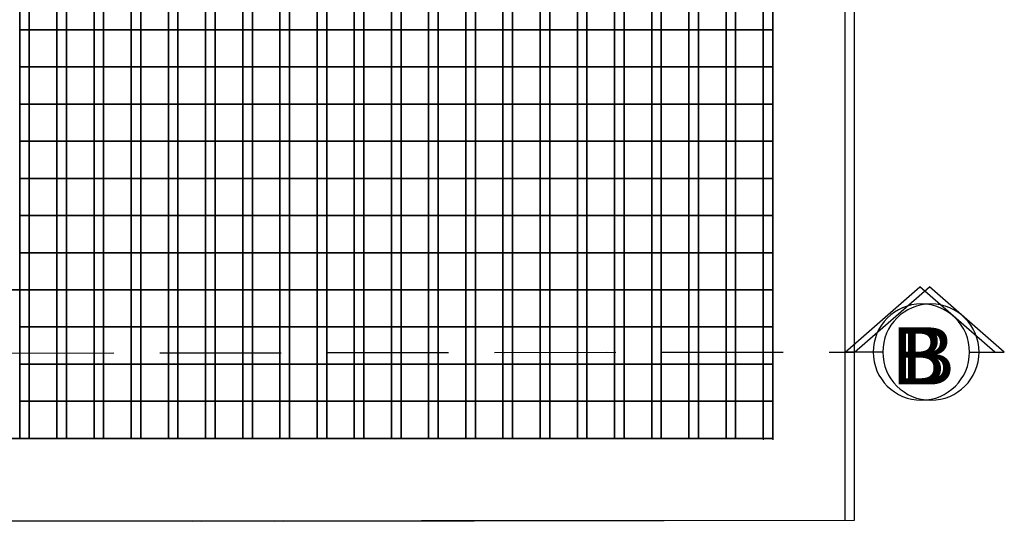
# Model space of a CAD drawing. Header units: millimetres. Extents: x -115474967 to 444143, y -74377 to 241828222.
# Tile 587 of 590: x -113502248 to -112347673, y 239541391 to 240129922. Entities that reach past the tile are written whole.
import ezdxf

# ---------------------------------------------------------------- set-up
doc = ezdxf.new("R2010")
doc.units = ezdxf.units.MM
doc.header["$MEASUREMENT"] = 0
doc.linetypes.add('2DASHED', pattern=[0.75, 0.5, -0.25])
for name, color, linetype in [('00-2 Fittings', 8, 'Continuous'), ('00-2 Walls', 4, 'Continuous'), ('00-3 Elev 02', 1, 'Continuous'), ('CEIL-PLAN', 7, 'Continuous'), ('DIMS-50', 9, 'Continuous'), ('TEXT-REFN', 5, 'Continuous')]:
    doc.layers.add(name, color=color, linetype=linetype)
doc.layers.add('A_WALL LOAD_Pen_No__7', color=7, linetype='Continuous', lineweight=5, true_color=0x3f3f3f)
doc.styles.add('TEXT-20', font='arial.ttf', dxfattribs={"height": 40})

# ---------------------------------------------------------------- blocks, each defined once
blk = doc.blocks.new('A$C69671385')
at = {"layer": 'DIMS-50', "color": 3}
for p, q in [((0, 168.7), (262.1, 397.3)), ((524.2, 168.7), (262.1, 397.3)), ((88.2, 168.7), (0, 168.7)), ((425.6, 168.7), (524.2, 168.7))]:
    blk.add_line(p, q, dxfattribs=at)
at = {"layer": 'TEXT-REFN'}
blk.add_circle((256.9, 168.7), 168.7, dxfattribs=at)
blk = doc.blocks.new('1')
at = {"layer": 'A_WALL LOAD_Pen_No__7', "linetype": 'Continuous', "lineweight": 5, "true_color": 0x9f07ff}
h = blk.add_hatch(dxfattribs=at)
h.set_pattern_fill('HATCH__BRICK', color=190, angle=-3.7734, style=0, pattern_type=2)
h.set_pattern_definition([(41.226625, (-458917.56, 215567.8), (-59.313513, 67.689786), [])])
h.paths.add_polyline_path([(-129760, 274448.8), (-129870, 274448.9), (-129870, 274448.8)])
for points in [[(-130277.8, 275360.3), (-130102.3, 275360.3), (-130102.3, 274760.3), (-130277.8, 274760.3)], [(-130277.8, 274760.3), (-130102.3, 274760.3), (-130102.3, 274560.3), (-130277.8, 274560.3)]]:
    blk.add_lwpolyline(points, close=True)
at = {"layer": '00-2 Fittings', "color": 9, "true_color": 0xc7c8ca}
for points in [[(-130052.3, 275160.3), (-130052.3, 275110.3), (-130102.3, 275110.3), (-130102.3, 275160.3)], [(-130002.3, 275160.3), (-130002.3, 275110.3), (-130052.3, 275110.3), (-130052.3, 275160.3)], [(-129952.3, 275160.3), (-129952.3, 275110.3), (-130002.3, 275110.3), (-130002.3, 275160.3)], [(-129902.3, 275160.3), (-129902.3, 275110.3), (-129952.3, 275110.3), (-129952.3, 275160.3)], [(-129852.3, 275160.3), (-129852.3, 275110.3), (-129902.3, 275110.3), (-129902.3, 275160.3)], [(-129802.3, 275160.3), (-129802.3, 275110.3), (-129852.3, 275110.3), (-129852.3, 275160.3)], [(-129752.3, 275160.3), (-129752.3, 275110.3), (-129802.3, 275110.3), (-129802.3, 275160.3)], [(-129702.3, 275160.3), (-129702.3, 275110.3), (-129752.3, 275110.3), (-129752.3, 275160.3)], [(-129652.3, 275160.3), (-129652.3, 275110.3), (-129702.3, 275110.3), (-129702.3, 275160.3)], [(-129602.3, 275160.3), (-129602.3, 275110.3), (-129652.3, 275110.3), (-129652.3, 275160.3)], [(-129552.3, 275160.3), (-129552.3, 275110.3), (-129602.3, 275110.3), (-129602.3, 275160.3)], [(-129502.3, 275160.3), (-129502.3, 275110.3), (-129552.3, 275110.3), (-129552.3, 275160.3)], [(-129452.3, 275160.3), (-129452.3, 275110.3), (-129502.3, 275110.3), (-129502.3, 275160.3)], [(-129402.3, 275160.3), (-129402.3, 275110.3), (-129452.3, 275110.3), (-129452.3, 275160.3)], [(-129352.3, 275160.3), (-129352.3, 275110.3), (-129402.3, 275110.3), (-129402.3, 275160.3)], [(-129302.3, 275160.3), (-129302.3, 275110.3), (-129352.3, 275110.3), (-129352.3, 275160.3)], [(-129252.3, 275160.3), (-129252.3, 275110.3), (-129302.3, 275110.3), (-129302.3, 275160.3)], [(-129202.3, 275160.3), (-129202.3, 275110.3), (-129252.3, 275110.3), (-129252.3, 275160.3)], [(-129152.3, 275160.3), (-129152.3, 275110.3), (-129202.3, 275110.3), (-129202.3, 275160.3)], [(-129102.3, 275160.3), (-129102.3, 275110.3), (-129152.3, 275110.3), (-129152.3, 275160.3)], [(-130052.3, 275110.3), (-130052.3, 275060.3), (-130102.3, 275060.3), (-130102.3, 275110.3)], [(-130002.3, 275110.3), (-130002.3, 275060.3), (-130052.3, 275060.3), (-130052.3, 275110.3)], [(-129952.3, 275110.3), (-129952.3, 275060.3), (-130002.3, 275060.3), (-130002.3, 275110.3)], [(-129902.3, 275110.3), (-129902.3, 275060.3), (-129952.3, 275060.3), (-129952.3, 275110.3)], [(-129852.3, 275110.3), (-129852.3, 275060.3), (-129902.3, 275060.3), (-129902.3, 275110.3)], [(-129802.3, 275110.3), (-129802.3, 275060.3), (-129852.3, 275060.3), (-129852.3, 275110.3)], [(-129752.3, 275110.3), (-129752.3, 275060.3), (-129802.3, 275060.3), (-129802.3, 275110.3)], [(-129702.3, 275110.3), (-129702.3, 275060.3), (-129752.3, 275060.3), (-129752.3, 275110.3)], [(-129652.3, 275110.3), (-129652.3, 275060.3), (-129702.3, 275060.3), (-129702.3, 275110.3)], [(-129602.3, 275110.3), (-129602.3, 275060.3), (-129652.3, 275060.3), (-129652.3, 275110.3)], [(-129552.3, 275110.3), (-129552.3, 275060.3), (-129602.3, 275060.3), (-129602.3, 275110.3)], [(-129502.3, 275110.3), (-129502.3, 275060.3), (-129552.3, 275060.3), (-129552.3, 275110.3)], [(-129452.3, 275110.3), (-129452.3, 275060.3), (-129502.3, 275060.3), (-129502.3, 275110.3)], [(-129402.3, 275110.3), (-129402.3, 275060.3), (-129452.3, 275060.3), (-129452.3, 275110.3)], [(-129352.3, 275110.3), (-129352.3, 275060.3), (-129402.3, 275060.3), (-129402.3, 275110.3)], [(-129302.3, 275110.3), (-129302.3, 275060.3), (-129352.3, 275060.3), (-129352.3, 275110.3)], [(-129252.3, 275110.3), (-129252.3, 275060.3), (-129302.3, 275060.3), (-129302.3, 275110.3)], [(-129202.3, 275110.3), (-129202.3, 275060.3), (-129252.3, 275060.3), (-129252.3, 275110.3)], [(-129152.3, 275110.3), (-129152.3, 275060.3), (-129202.3, 275060.3), (-129202.3, 275110.3)], [(-129102.3, 275110.3), (-129102.3, 275060.3), (-129152.3, 275060.3), (-129152.3, 275110.3)], [(-130052.3, 275060.3), (-130052.3, 275010.3), (-130102.3, 275010.3), (-130102.3, 275060.3)], [(-130002.3, 275060.3), (-130002.3, 275010.3), (-130052.3, 275010.3), (-130052.3, 275060.3)], [(-129952.3, 275060.3), (-129952.3, 275010.3), (-130002.3, 275010.3), (-130002.3, 275060.3)], [(-129902.3, 275060.3), (-129902.3, 275010.3), (-129952.3, 275010.3), (-129952.3, 275060.3)], [(-129852.3, 275060.3), (-129852.3, 275010.3), (-129902.3, 275010.3), (-129902.3, 275060.3)], [(-129802.3, 275060.3), (-129802.3, 275010.3), (-129852.3, 275010.3), (-129852.3, 275060.3)], [(-129752.3, 275060.3), (-129752.3, 275010.3), (-129802.3, 275010.3), (-129802.3, 275060.3)], [(-129702.3, 275060.3), (-129702.3, 275010.3), (-129752.3, 275010.3), (-129752.3, 275060.3)], [(-129652.3, 275060.3), (-129652.3, 275010.3), (-129702.3, 275010.3), (-129702.3, 275060.3)], [(-129602.3, 275060.3), (-129602.3, 275010.3), (-129652.3, 275010.3), (-129652.3, 275060.3)], [(-129552.3, 275060.3), (-129552.3, 275010.3), (-129602.3, 275010.3), (-129602.3, 275060.3)], [(-129502.3, 275060.3), (-129502.3, 275010.3), (-129552.3, 275010.3), (-129552.3, 275060.3)], [(-129452.3, 275060.3), (-129452.3, 275010.3), (-129502.3, 275010.3), (-129502.3, 275060.3)], [(-129402.3, 275060.3), (-129402.3, 275010.3), (-129452.3, 275010.3), (-129452.3, 275060.3)], [(-129352.3, 275060.3), (-129352.3, 275010.3), (-129402.3, 275010.3), (-129402.3, 275060.3)], [(-129302.3, 275060.3), (-129302.3, 275010.3), (-129352.3, 275010.3), (-129352.3, 275060.3)], [(-129252.3, 275060.3), (-129252.3, 275010.3), (-129302.3, 275010.3), (-129302.3, 275060.3)], [(-129202.3, 275060.3), (-129202.3, 275010.3), (-129252.3, 275010.3), (-129252.3, 275060.3)], [(-129152.3, 275060.3), (-129152.3, 275010.3), (-129202.3, 275010.3), (-129202.3, 275060.3)], [(-129102.3, 275060.3), (-129102.3, 275010.3), (-129152.3, 275010.3), (-129152.3, 275060.3)], [(-130052.3, 275010.3), (-130052.3, 274960.3), (-130102.3, 274960.3), (-130102.3, 275010.3)], [(-130002.3, 275010.3), (-130002.3, 274960.3), (-130052.3, 274960.3), (-130052.3, 275010.3)], [(-129952.3, 275010.3), (-129952.3, 274960.3), (-130002.3, 274960.3), (-130002.3, 275010.3)], [(-129902.3, 275010.3), (-129902.3, 274960.3), (-129952.3, 274960.3), (-129952.3, 275010.3)], [(-129852.3, 275010.3), (-129852.3, 274960.3), (-129902.3, 274960.3), (-129902.3, 275010.3)], [(-129802.3, 275010.3), (-129802.3, 274960.3), (-129852.3, 274960.3), (-129852.3, 275010.3)], [(-129752.3, 275010.3), (-129752.3, 274960.3), (-129802.3, 274960.3), (-129802.3, 275010.3)], [(-129702.3, 275010.3), (-129702.3, 274960.3), (-129752.3, 274960.3), (-129752.3, 275010.3)], [(-129652.3, 275010.3), (-129652.3, 274960.3), (-129702.3, 274960.3), (-129702.3, 275010.3)], [(-129602.3, 275010.3), (-129602.3, 274960.3), (-129652.3, 274960.3), (-129652.3, 275010.3)], [(-129552.3, 275010.3), (-129552.3, 274960.3), (-129602.3, 274960.3), (-129602.3, 275010.3)], [(-129502.3, 275010.3), (-129502.3, 274960.3), (-129552.3, 274960.3), (-129552.3, 275010.3)], [(-129452.3, 275010.3), (-129452.3, 274960.3), (-129502.3, 274960.3), (-129502.3, 275010.3)], [(-129402.3, 275010.3), (-129402.3, 274960.3), (-129452.3, 274960.3), (-129452.3, 275010.3)], [(-129352.3, 275010.3), (-129352.3, 274960.3), (-129402.3, 274960.3), (-129402.3, 275010.3)], [(-129302.3, 275010.3), (-129302.3, 274960.3), (-129352.3, 274960.3), (-129352.3, 275010.3)], [(-129252.3, 275010.3), (-129252.3, 274960.3), (-129302.3, 274960.3), (-129302.3, 275010.3)], [(-129202.3, 275010.3), (-129202.3, 274960.3), (-129252.3, 274960.3), (-129252.3, 275010.3)], [(-129152.3, 275010.3), (-129152.3, 274960.3), (-129202.3, 274960.3), (-129202.3, 275010.3)], [(-129102.3, 275010.3), (-129102.3, 274960.3), (-129152.3, 274960.3), (-129152.3, 275010.3)], [(-130052.3, 274960.3), (-130052.3, 274910.3), (-130102.3, 274910.3), (-130102.3, 274960.3)], [(-130002.3, 274960.3), (-130002.3, 274910.3), (-130052.3, 274910.3), (-130052.3, 274960.3)], [(-129952.3, 274960.3), (-129952.3, 274910.3), (-130002.3, 274910.3), (-130002.3, 274960.3)], [(-129902.3, 274960.3), (-129902.3, 274910.3), (-129952.3, 274910.3), (-129952.3, 274960.3)], [(-129852.3, 274960.3), (-129852.3, 274910.3), (-129902.3, 274910.3), (-129902.3, 274960.3)], [(-129802.3, 274960.3), (-129802.3, 274910.3), (-129852.3, 274910.3), (-129852.3, 274960.3)], [(-129752.3, 274960.3), (-129752.3, 274910.3), (-129802.3, 274910.3), (-129802.3, 274960.3)], [(-129702.3, 274960.3), (-129702.3, 274910.3), (-129752.3, 274910.3), (-129752.3, 274960.3)], [(-129652.3, 274960.3), (-129652.3, 274910.3), (-129702.3, 274910.3), (-129702.3, 274960.3)], [(-129602.3, 274960.3), (-129602.3, 274910.3), (-129652.3, 274910.3), (-129652.3, 274960.3)], [(-129552.3, 274960.3), (-129552.3, 274910.3), (-129602.3, 274910.3), (-129602.3, 274960.3)], [(-129502.3, 274960.3), (-129502.3, 274910.3), (-129552.3, 274910.3), (-129552.3, 274960.3)], [(-129452.3, 274960.3), (-129452.3, 274910.3), (-129502.3, 274910.3), (-129502.3, 274960.3)], [(-129402.3, 274960.3), (-129402.3, 274910.3), (-129452.3, 274910.3), (-129452.3, 274960.3)], [(-129352.3, 274960.3), (-129352.3, 274910.3), (-129402.3, 274910.3), (-129402.3, 274960.3)], [(-129302.3, 274960.3), (-129302.3, 274910.3), (-129352.3, 274910.3), (-129352.3, 274960.3)], [(-129252.3, 274960.3), (-129252.3, 274910.3), (-129302.3, 274910.3), (-129302.3, 274960.3)], [(-129202.3, 274960.3), (-129202.3, 274910.3), (-129252.3, 274910.3), (-129252.3, 274960.3)], [(-129152.3, 274960.3), (-129152.3, 274910.3), (-129202.3, 274910.3), (-129202.3, 274960.3)], [(-129102.3, 274960.3), (-129102.3, 274910.3), (-129152.3, 274910.3), (-129152.3, 274960.3)], [(-130052.3, 274910.3), (-130052.3, 274860.3), (-130102.3, 274860.3), (-130102.3, 274910.3)], [(-130002.3, 274910.3), (-130002.3, 274860.3), (-130052.3, 274860.3), (-130052.3, 274910.3)], [(-129952.3, 274910.3), (-129952.3, 274860.3), (-130002.3, 274860.3), (-130002.3, 274910.3)], [(-129902.3, 274910.3), (-129902.3, 274860.3), (-129952.3, 274860.3), (-129952.3, 274910.3)], [(-129852.3, 274910.3), (-129852.3, 274860.3), (-129902.3, 274860.3), (-129902.3, 274910.3)], [(-129802.3, 274910.3), (-129802.3, 274860.3), (-129852.3, 274860.3), (-129852.3, 274910.3)], [(-129752.3, 274910.3), (-129752.3, 274860.3), (-129802.3, 274860.3), (-129802.3, 274910.3)], [(-129702.3, 274910.3), (-129702.3, 274860.3), (-129752.3, 274860.3), (-129752.3, 274910.3)], [(-129652.3, 274910.3), (-129652.3, 274860.3), (-129702.3, 274860.3), (-129702.3, 274910.3)], [(-129602.3, 274910.3), (-129602.3, 274860.3), (-129652.3, 274860.3), (-129652.3, 274910.3)], [(-129552.3, 274910.3), (-129552.3, 274860.3), (-129602.3, 274860.3), (-129602.3, 274910.3)], [(-129502.3, 274910.3), (-129502.3, 274860.3), (-129552.3, 274860.3), (-129552.3, 274910.3)], [(-129452.3, 274910.3), (-129452.3, 274860.3), (-129502.3, 274860.3), (-129502.3, 274910.3)], [(-129402.3, 274910.3), (-129402.3, 274860.3), (-129452.3, 274860.3), (-129452.3, 274910.3)], [(-129352.3, 274910.3), (-129352.3, 274860.3), (-129402.3, 274860.3), (-129402.3, 274910.3)], [(-129302.3, 274910.3), (-129302.3, 274860.3), (-129352.3, 274860.3), (-129352.3, 274910.3)], [(-129252.3, 274910.3), (-129252.3, 274860.3), (-129302.3, 274860.3), (-129302.3, 274910.3)], [(-129202.3, 274910.3), (-129202.3, 274860.3), (-129252.3, 274860.3), (-129252.3, 274910.3)], [(-129152.3, 274910.3), (-129152.3, 274860.3), (-129202.3, 274860.3), (-129202.3, 274910.3)], [(-129102.3, 274910.3), (-129102.3, 274860.3), (-129152.3, 274860.3), (-129152.3, 274910.3)], [(-130052.3, 274860.3), (-130052.3, 274810.3), (-130102.3, 274810.3), (-130102.3, 274860.3)], [(-130002.3, 274860.3), (-130002.3, 274810.3), (-130052.3, 274810.3), (-130052.3, 274860.3)], [(-129952.3, 274860.3), (-129952.3, 274810.3), (-130002.3, 274810.3), (-130002.3, 274860.3)], [(-129902.3, 274860.3), (-129902.3, 274810.3), (-129952.3, 274810.3), (-129952.3, 274860.3)], [(-129852.3, 274860.3), (-129852.3, 274810.3), (-129902.3, 274810.3), (-129902.3, 274860.3)], [(-129802.3, 274860.3), (-129802.3, 274810.3), (-129852.3, 274810.3), (-129852.3, 274860.3)], [(-129752.3, 274860.3), (-129752.3, 274810.3), (-129802.3, 274810.3), (-129802.3, 274860.3)], [(-129702.3, 274860.3), (-129702.3, 274810.3), (-129752.3, 274810.3), (-129752.3, 274860.3)], [(-129652.3, 274860.3), (-129652.3, 274810.3), (-129702.3, 274810.3), (-129702.3, 274860.3)], [(-129602.3, 274860.3), (-129602.3, 274810.3), (-129652.3, 274810.3), (-129652.3, 274860.3)], [(-129552.3, 274860.3), (-129552.3, 274810.3), (-129602.3, 274810.3), (-129602.3, 274860.3)], [(-129502.3, 274860.3), (-129502.3, 274810.3), (-129552.3, 274810.3), (-129552.3, 274860.3)], [(-129452.3, 274860.3), (-129452.3, 274810.3), (-129502.3, 274810.3), (-129502.3, 274860.3)], [(-129402.3, 274860.3), (-129402.3, 274810.3), (-129452.3, 274810.3), (-129452.3, 274860.3)], [(-129352.3, 274860.3), (-129352.3, 274810.3), (-129402.3, 274810.3), (-129402.3, 274860.3)], [(-129302.3, 274860.3), (-129302.3, 274810.3), (-129352.3, 274810.3), (-129352.3, 274860.3)], [(-129252.3, 274860.3), (-129252.3, 274810.3), (-129302.3, 274810.3), (-129302.3, 274860.3)], [(-129202.3, 274860.3), (-129202.3, 274810.3), (-129252.3, 274810.3), (-129252.3, 274860.3)], [(-129152.3, 274860.3), (-129152.3, 274810.3), (-129202.3, 274810.3), (-129202.3, 274860.3)], [(-129102.3, 274860.3), (-129102.3, 274810.3), (-129152.3, 274810.3), (-129152.3, 274860.3)], [(-130052.3, 274810.3), (-130052.3, 274760.3), (-130102.3, 274760.3), (-130102.3, 274810.3)], [(-130002.3, 274810.3), (-130002.3, 274760.3), (-130052.3, 274760.3), (-130052.3, 274810.3)], [(-129952.3, 274810.3), (-129952.3, 274760.3), (-130002.3, 274760.3), (-130002.3, 274810.3)], [(-129902.3, 274810.3), (-129902.3, 274760.3), (-129952.3, 274760.3), (-129952.3, 274810.3)], [(-129852.3, 274810.3), (-129852.3, 274760.3), (-129902.3, 274760.3), (-129902.3, 274810.3)], [(-129802.3, 274810.3), (-129802.3, 274760.3), (-129852.3, 274760.3), (-129852.3, 274810.3)], [(-129752.3, 274810.3), (-129752.3, 274760.3), (-129802.3, 274760.3), (-129802.3, 274810.3)], [(-129702.3, 274810.3), (-129702.3, 274760.3), (-129752.3, 274760.3), (-129752.3, 274810.3)], [(-129652.3, 274810.3), (-129652.3, 274760.3), (-129702.3, 274760.3), (-129702.3, 274810.3)], [(-129602.3, 274810.3), (-129602.3, 274760.3), (-129652.3, 274760.3), (-129652.3, 274810.3)], [(-129552.3, 274810.3), (-129552.3, 274760.3), (-129602.3, 274760.3), (-129602.3, 274810.3)], [(-129502.3, 274810.3), (-129502.3, 274760.3), (-129552.3, 274760.3), (-129552.3, 274810.3)], [(-129452.3, 274810.3), (-129452.3, 274760.3), (-129502.3, 274760.3), (-129502.3, 274810.3)], [(-129402.3, 274810.3), (-129402.3, 274760.3), (-129452.3, 274760.3), (-129452.3, 274810.3)], [(-129352.3, 274810.3), (-129352.3, 274760.3), (-129402.3, 274760.3), (-129402.3, 274810.3)], [(-129302.3, 274810.3), (-129302.3, 274760.3), (-129352.3, 274760.3), (-129352.3, 274810.3)], [(-129252.3, 274810.3), (-129252.3, 274760.3), (-129302.3, 274760.3), (-129302.3, 274810.3)], [(-129202.3, 274810.3), (-129202.3, 274760.3), (-129252.3, 274760.3), (-129252.3, 274810.3)], [(-129152.3, 274810.3), (-129152.3, 274760.3), (-129202.3, 274760.3), (-129202.3, 274810.3)], [(-129102.3, 274810.3), (-129102.3, 274760.3), (-129152.3, 274760.3), (-129152.3, 274810.3)], [(-130052.3, 274760.3), (-130052.3, 274710.3), (-130102.3, 274710.3), (-130102.3, 274760.3)], [(-130002.3, 274760.3), (-130002.3, 274710.3), (-130052.3, 274710.3), (-130052.3, 274760.3)], [(-129952.3, 274760.3), (-129952.3, 274710.3), (-130002.3, 274710.3), (-130002.3, 274760.3)], [(-129902.3, 274760.3), (-129902.3, 274710.3), (-129952.3, 274710.3), (-129952.3, 274760.3)], [(-129852.3, 274760.3), (-129852.3, 274710.3), (-129902.3, 274710.3), (-129902.3, 274760.3)], [(-129802.3, 274760.3), (-129802.3, 274710.3), (-129852.3, 274710.3), (-129852.3, 274760.3)], [(-129752.3, 274760.3), (-129752.3, 274710.3), (-129802.3, 274710.3), (-129802.3, 274760.3)], [(-129702.3, 274760.3), (-129702.3, 274710.3), (-129752.3, 274710.3), (-129752.3, 274760.3)], [(-129652.3, 274760.3), (-129652.3, 274710.3), (-129702.3, 274710.3), (-129702.3, 274760.3)], [(-129602.3, 274760.3), (-129602.3, 274710.3), (-129652.3, 274710.3), (-129652.3, 274760.3)], [(-129552.3, 274760.3), (-129552.3, 274710.3), (-129602.3, 274710.3), (-129602.3, 274760.3)], [(-129502.3, 274760.3), (-129502.3, 274710.3), (-129552.3, 274710.3), (-129552.3, 274760.3)], [(-129452.3, 274760.3), (-129452.3, 274710.3), (-129502.3, 274710.3), (-129502.3, 274760.3)], [(-129402.3, 274760.3), (-129402.3, 274710.3), (-129452.3, 274710.3), (-129452.3, 274760.3)], [(-129352.3, 274760.3), (-129352.3, 274710.3), (-129402.3, 274710.3), (-129402.3, 274760.3)], [(-129302.3, 274760.3), (-129302.3, 274710.3), (-129352.3, 274710.3), (-129352.3, 274760.3)], [(-129252.3, 274760.3), (-129252.3, 274710.3), (-129302.3, 274710.3), (-129302.3, 274760.3)], [(-129202.3, 274760.3), (-129202.3, 274710.3), (-129252.3, 274710.3), (-129252.3, 274760.3)], [(-129152.3, 274760.3), (-129152.3, 274710.3), (-129202.3, 274710.3), (-129202.3, 274760.3)], [(-129102.3, 274760.3), (-129102.3, 274710.3), (-129152.3, 274710.3), (-129152.3, 274760.3)], [(-130052.3, 274710.3), (-130052.3, 274660.3), (-130102.3, 274660.3), (-130102.3, 274710.3)], [(-130002.3, 274710.3), (-130002.3, 274660.3), (-130052.3, 274660.3), (-130052.3, 274710.3)], [(-129952.3, 274710.3), (-129952.3, 274660.3), (-130002.3, 274660.3), (-130002.3, 274710.3)], [(-129902.3, 274710.3), (-129902.3, 274660.3), (-129952.3, 274660.3), (-129952.3, 274710.3)], [(-129852.3, 274710.3), (-129852.3, 274660.3), (-129902.3, 274660.3), (-129902.3, 274710.3)], [(-129802.3, 274710.3), (-129802.3, 274660.3), (-129852.3, 274660.3), (-129852.3, 274710.3)], [(-129752.3, 274710.3), (-129752.3, 274660.3), (-129802.3, 274660.3), (-129802.3, 274710.3)], [(-129702.3, 274710.3), (-129702.3, 274660.3), (-129752.3, 274660.3), (-129752.3, 274710.3)], [(-129652.3, 274710.3), (-129652.3, 274660.3), (-129702.3, 274660.3), (-129702.3, 274710.3)], [(-129602.3, 274710.3), (-129602.3, 274660.3), (-129652.3, 274660.3), (-129652.3, 274710.3)], [(-129552.3, 274710.3), (-129552.3, 274660.3), (-129602.3, 274660.3), (-129602.3, 274710.3)], [(-129502.3, 274710.3), (-129502.3, 274660.3), (-129552.3, 274660.3), (-129552.3, 274710.3)], [(-129452.3, 274710.3), (-129452.3, 274660.3), (-129502.3, 274660.3), (-129502.3, 274710.3)], [(-129402.3, 274710.3), (-129402.3, 274660.3), (-129452.3, 274660.3), (-129452.3, 274710.3)], [(-129352.3, 274710.3), (-129352.3, 274660.3), (-129402.3, 274660.3), (-129402.3, 274710.3)], [(-129302.3, 274710.3), (-129302.3, 274660.3), (-129352.3, 274660.3), (-129352.3, 274710.3)], [(-129252.3, 274710.3), (-129252.3, 274660.3), (-129302.3, 274660.3), (-129302.3, 274710.3)], [(-129202.3, 274710.3), (-129202.3, 274660.3), (-129252.3, 274660.3), (-129252.3, 274710.3)], [(-129152.3, 274710.3), (-129152.3, 274660.3), (-129202.3, 274660.3), (-129202.3, 274710.3)], [(-129102.3, 274710.3), (-129102.3, 274660.3), (-129152.3, 274660.3), (-129152.3, 274710.3)], [(-130052.3, 274660.3), (-130052.3, 274610.3), (-130102.3, 274610.3), (-130102.3, 274660.3)], [(-130002.3, 274660.3), (-130002.3, 274610.3), (-130052.3, 274610.3), (-130052.3, 274660.3)], [(-129952.3, 274660.3), (-129952.3, 274610.3), (-130002.3, 274610.3), (-130002.3, 274660.3)], [(-129902.3, 274660.3), (-129902.3, 274610.3), (-129952.3, 274610.3), (-129952.3, 274660.3)], [(-129852.3, 274660.3), (-129852.3, 274610.3), (-129902.3, 274610.3), (-129902.3, 274660.3)], [(-129802.3, 274660.3), (-129802.3, 274610.3), (-129852.3, 274610.3), (-129852.3, 274660.3)], [(-129752.3, 274660.3), (-129752.3, 274610.3), (-129802.3, 274610.3), (-129802.3, 274660.3)], [(-129702.3, 274660.3), (-129702.3, 274610.3), (-129752.3, 274610.3), (-129752.3, 274660.3)], [(-129652.3, 274660.3), (-129652.3, 274610.3), (-129702.3, 274610.3), (-129702.3, 274660.3)], [(-129602.3, 274660.3), (-129602.3, 274610.3), (-129652.3, 274610.3), (-129652.3, 274660.3)], [(-129552.3, 274660.3), (-129552.3, 274610.3), (-129602.3, 274610.3), (-129602.3, 274660.3)], [(-129502.3, 274660.3), (-129502.3, 274610.3), (-129552.3, 274610.3), (-129552.3, 274660.3)], [(-129452.3, 274660.3), (-129452.3, 274610.3), (-129502.3, 274610.3), (-129502.3, 274660.3)], [(-129402.3, 274660.3), (-129402.3, 274610.3), (-129452.3, 274610.3), (-129452.3, 274660.3)], [(-129352.3, 274660.3), (-129352.3, 274610.3), (-129402.3, 274610.3), (-129402.3, 274660.3)], [(-129302.3, 274660.3), (-129302.3, 274610.3), (-129352.3, 274610.3), (-129352.3, 274660.3)], [(-129252.3, 274660.3), (-129252.3, 274610.3), (-129302.3, 274610.3), (-129302.3, 274660.3)], [(-129202.3, 274660.3), (-129202.3, 274610.3), (-129252.3, 274610.3), (-129252.3, 274660.3)], [(-129152.3, 274660.3), (-129152.3, 274610.3), (-129202.3, 274610.3), (-129202.3, 274660.3)], [(-129102.3, 274660.3), (-129102.3, 274610.3), (-129152.3, 274610.3), (-129152.3, 274660.3)], [(-130052.3, 274610.3), (-130052.3, 274560.3), (-130102.3, 274560.3), (-130102.3, 274610.3)], [(-130002.3, 274610.3), (-130002.3, 274560.3), (-130052.3, 274560.3), (-130052.3, 274610.3)], [(-129952.3, 274610.3), (-129952.3, 274560.3), (-130002.3, 274560.3), (-130002.3, 274610.3)], [(-129902.3, 274610.3), (-129902.3, 274560.3), (-129952.3, 274560.3), (-129952.3, 274610.3)], [(-129852.3, 274610.3), (-129852.3, 274560.3), (-129902.3, 274560.3), (-129902.3, 274610.3)], [(-129802.3, 274610.3), (-129802.3, 274560.3), (-129852.3, 274560.3), (-129852.3, 274610.3)], [(-129752.3, 274610.3), (-129752.3, 274560.3), (-129802.3, 274560.3), (-129802.3, 274610.3)], [(-129702.3, 274610.3), (-129702.3, 274560.3), (-129752.3, 274560.3), (-129752.3, 274610.3)], [(-129652.3, 274610.3), (-129652.3, 274560.3), (-129702.3, 274560.3), (-129702.3, 274610.3)], [(-129602.3, 274610.3), (-129602.3, 274560.3), (-129652.3, 274560.3), (-129652.3, 274610.3)], [(-129552.3, 274610.3), (-129552.3, 274560.3), (-129602.3, 274560.3), (-129602.3, 274610.3)], [(-129502.3, 274610.3), (-129502.3, 274560.3), (-129552.3, 274560.3), (-129552.3, 274610.3)], [(-129452.3, 274610.3), (-129452.3, 274560.3), (-129502.3, 274560.3), (-129502.3, 274610.3)], [(-129402.3, 274610.3), (-129402.3, 274560.3), (-129452.3, 274560.3), (-129452.3, 274610.3)], [(-129352.3, 274610.3), (-129352.3, 274560.3), (-129402.3, 274560.3), (-129402.3, 274610.3)], [(-129302.3, 274610.3), (-129302.3, 274560.3), (-129352.3, 274560.3), (-129352.3, 274610.3)], [(-129252.3, 274610.3), (-129252.3, 274560.3), (-129302.3, 274560.3), (-129302.3, 274610.3)], [(-129202.3, 274610.3), (-129202.3, 274560.3), (-129252.3, 274560.3), (-129252.3, 274610.3)], [(-129152.3, 274610.3), (-129152.3, 274560.3), (-129202.3, 274560.3), (-129202.3, 274610.3)], [(-129102.3, 274610.3), (-129102.3, 274560.3), (-129152.3, 274560.3), (-129152.3, 274610.3)]]:
    blk.add_lwpolyline(points, close=True, dxfattribs=at)
at = {"layer": '00-2 Walls'}
for p, q in [((-128992.3, 274450.3), (-128992.2, 276870.3)), ((-129102.3, 276760.3), (-129102.3, 274560.3)), ((-129102.3, 274560.3), (-130421.9, 274559.3)), ((-130422, 274449.3), (-128992.3, 274450.3)), ((-129760, 274448.8), (-129870, 274448.8)), ((-129760, 274448.8), (-129870, 274448.8))]:
    blk.add_line(p, q, dxfattribs=at)
for points in [[(-128992.3, 274450.3), (-128992.2, 276870.3)], [(-129102.3, 276758.4), (-129102.3, 274558.4)], [(-129102.3, 274560.3), (-130421.9, 274559.3)], [(-130422, 274449.3), (-129870, 274448.9)], [(-129870, 274448.9), (-129870, 274448.8)], [(-129760, 274448.8), (-128992.3, 274450.3)]]:
    blk.add_lwpolyline(points, dxfattribs=at)
at = {"layer": '00-3 Elev 02'}
for points in [[(-130052.3, 274910.3), (-130052.3, 275210.3), (-130102.3, 275210.3), (-130102.3, 274910.3)], [(-129752.3, 274910.3), (-129752.3, 275210.3), (-130052.3, 275210.3), (-130052.3, 274910.3)], [(-129452.3, 274910.3), (-129452.3, 275210.3), (-129752.3, 275210.3), (-129752.3, 274910.3)], [(-129152.3, 274910.3), (-129152.3, 275210.3), (-129452.3, 275210.3), (-129452.3, 274910.3)], [(-129102.3, 274910.3), (-129102.3, 275210.3), (-129152.3, 275210.3), (-129152.3, 274910.3)], [(-130052.3, 274610.3), (-130052.3, 274910.3), (-130102.3, 274910.3), (-130102.3, 274610.3)], [(-129752.3, 274610.3), (-129752.3, 274910.3), (-130052.3, 274910.3), (-130052.3, 274610.3)], [(-129452.3, 274610.3), (-129452.3, 274910.3), (-129752.3, 274910.3), (-129752.3, 274610.3)], [(-129152.3, 274610.3), (-129152.3, 274910.3), (-129452.3, 274910.3), (-129452.3, 274610.3)], [(-129102.3, 274610.3), (-129102.3, 274910.3), (-129152.3, 274910.3), (-129152.3, 274610.3)], [(-130052.3, 274560.3), (-130052.3, 274610.3), (-130102.3, 274610.3), (-130102.3, 274560.3)], [(-129752.3, 274560.3), (-129752.3, 274610.3), (-130052.3, 274610.3), (-130052.3, 274560.3)], [(-129452.3, 274560.3), (-129452.3, 274610.3), (-129752.3, 274610.3), (-129752.3, 274560.3)], [(-129152.3, 274560.3), (-129152.3, 274610.3), (-129452.3, 274610.3), (-129452.3, 274560.3)], [(-129102.3, 274560.3), (-129102.3, 274610.3), (-129152.3, 274610.3), (-129152.3, 274560.3)]]:
    blk.add_lwpolyline(points, close=True, dxfattribs=at)
at = {"layer": 'CEIL-PLAN', "color": 6, "linetype": '2DASHED', "ltscale": 300}
blk.add_lwpolyline([(-132163.6, 274673), (-128992.3, 274676.6)], dxfattribs=at)
at = {"layer": 'DIMS-50', "color": 3, "xscale": -0.3839999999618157, "yscale": 0.3839999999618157, "zscale": 0.3839999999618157, "rotation": 359.9999999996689}
blk.add_blockref('A$C69671385', (-128791, 274611.8), dxfattribs=at)
at = {"layer": 'TEXT-REFN', "color": 2, "linetype": 'Continuous', "style": 'TEXT-20'}
blk.add_text('B', height=76.8, dxfattribs=at).set_placement((-128929.1, 274633))

msp = doc.modelspace()

# ---------------------------------------------------------------- block references
at = {"xscale": 871.8990165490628, "yscale": 871.8990165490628, "zscale": 871.8990165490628}
for p in [(-66191.01293, 249735.88978), (-54946.89755, 249735.88965)]:
    msp.add_blockref('1', p, dxfattribs=at)

doc.saveas('drawing.dxf')
